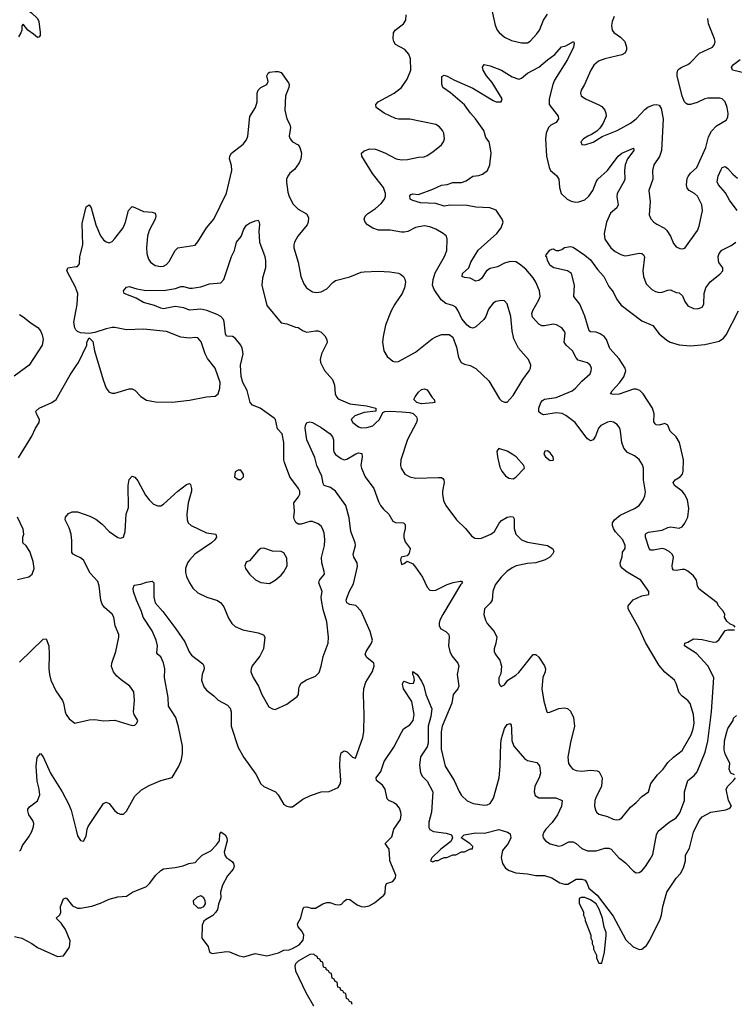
# Model space of a CAD drawing. Header units: inches. Extents: x 1834610 to 2027685, y 642842 to 774116.
# Tile 599 of 632: x 1999605 to 2004595, y 728987 to 735863. Entities that reach past the tile are written whole.
import ezdxf

# ---------------------------------------------------------------- set-up
doc = ezdxf.new("R2010")
doc.units = ezdxf.units.IN
doc.header["$MEASUREMENT"] = 0
for name, color, linetype in [('B9792', 7, 'Continuous'), ('B9793', 7, 'Continuous'), ('C0702', 7, 'Continuous'), ('C0703', 7, 'Continuous')]:
    doc.layers.add(name, color=color, linetype=linetype)

msp = doc.modelspace()

# ---------------------------------------------------------------- linework, layer by layer
at = {"layer": 'B9792', "color": 5, "elevation": 220}
msp.add_lwpolyline([(1999570, 729461.1), (1999620.7, 729450), (1999690, 729412.7), (1999730, 729384), (1999870, 729321), (1999910, 729326), (1999954, 729386), (1999957, 729430), (1999925.1, 729510), (1999894.5, 729554.5), (1999859, 729590), (1999884, 729610), (1999892.9, 729627.1), (1999889.6, 729670), (1999910, 729724.7), (1999930, 729731.3), (1999974.4, 729674.4), (2000000, 729662.6)], dxfattribs=at)
at = {"layer": 'B9793', "color": 5}
for points, elevation in [([(1999553.9, 735973.9), (1999650, 735936.5), (1999688.6, 735910), (1999730.2, 735870.2), (1999739.5, 735850), (1999747.7, 735772.3), (1999747.1, 735752.9), (1999738.5, 735741.5), (1999730, 735737.2), (1999702.6, 735762.6), (1999662.7, 735790), (1999630, 735832.3), (1999619.8, 735820.2), (1999619.1, 735790), (1999612.7, 735770), (1999596.3, 735743.7)], 280), ([(2000000, 733980.2), (1999996.5, 733990), (1999934.7, 734110), (1999941.2, 734130), (2000000, 734138.9)], 280), ([(1999603.6, 733803.6), (1999629, 733789), (1999684.2, 733744.2), (1999732.8, 733712.8), (1999750.6, 733690), (1999762, 733662), (1999768.5, 733628.5), (1999762.4, 733590), (1999670.3, 733449.7), (1999567.5, 733372.5)], 280), ([(2000000, 733695.2), (1999997.6, 733697.6), (1999989.5, 733710), (1999983.6, 733750), (2000000, 733836.9)], 280), ([(1999595.8, 732804.2), (1999690, 732954.8), (1999715.6, 733010), (1999740.7, 733050), (1999743.7, 733070), (1999722.7, 733110), (1999717.2, 733130), (1999741.2, 733150), (1999830.7, 733189.3), (1999860.7, 733210), (1999958.2, 733381.8), (2000000, 733446.6)], 280), ([(2000000, 732120.1), (1999978.4, 732130), (1999970, 732142.7), (1999970, 732226), (1999963.5, 732270), (1999950, 732314), (1999923.1, 732370), (1999924, 732390), (1999946.3, 732413.7), (1999972.7, 732427.3), (2000000, 732426.1)], 260), ([(1999590, 731954.8), (1999670, 731971.3), (1999693.2, 731990), (1999705.2, 732030), (1999698.9, 732078.9), (1999676, 732150), (1999650, 732188.7), (1999626, 732210), (1999626, 732250), (1999635.3, 732270), (1999630, 732306), (1999589.4, 732390)], 280), ([(1999603.6, 731376.4), (1999770, 731536.4), (1999790, 731539.1), (1999808.9, 731490), (1999812.1, 731430), (1999808.4, 731330), (1999812.4, 731290), (1999823.2, 731250), (1999857.4, 731177.4), (1999904.2, 731110), (1999912, 731090), (1999923.1, 731030), (1999930.5, 731010), (1999950, 730980.7), (1999990, 730951), (2000000, 730953.4)], 260), ([(1999603.6, 730056.4), (1999612.8, 730067.2), (1999624.2, 730095.8), (1999670, 730157.3), (1999690, 730194.8), (1999702, 730230), (1999703, 730250), (1999696.3, 730270), (1999668.4, 730310), (1999661.2, 730338.9), (1999662.4, 730350), (1999674.5, 730365.5), (1999730.6, 730409.4), (1999745.3, 730450), (1999741.4, 730490), (1999726.3, 730546.3), (1999719.8, 730650), (1999728.3, 730711.7), (1999750, 730738), (1999770, 730714.8), (1999821.3, 730601.3), (1999902, 730470), (1999947, 730387), (1999963.7, 730343.7), (2000000, 730203.4)], 240)]:
    msp.add_lwpolyline(points, dxfattribs=dict(at, elevation=elevation))
at = {"layer": 'C0702', "color": 5}
for points, elevation in [([(2000000, 729662.6), (2000010, 729658), (2000030, 729658), (2000110, 729672.7), (2000170, 729693), (2000230, 729720.5), (2000290, 729739.1), (2000350, 729743), (2000394, 729770), (2000490, 729810.6), (2000512.7, 729830), (2000556, 729890), (2000590, 729922), (2000610, 729933.4), (2000690, 729942), (2000746, 729954), (2000786, 729970), (2000830, 729978), (2000850.9, 730000)], 220), ([(2001065.2, 730000), (2001090, 729982.8), (2001099.1, 729970), (2001102, 729950), (2001096.3, 729930), (2001056.1, 729883.9), (2001021.3, 729818.7), (2001007.7, 729770), (2001010.6, 729730), (2000992.5, 729687.5), (2000985.5, 729650), (2000974.9, 729630), (2000952.7, 729607.3), (2000901.7, 729578.3), (2000892.1, 729567.9), (2000879.9, 729540.1), (2000876, 729450), (2000921, 729390), (2000931.2, 729351.1), (2000950, 729342.8), (2001050, 729356.3), (2001070, 729353.4), (2001130, 729328), (2001170, 729319.1), (2001250, 729342), (2001330, 729324.9), (2001412.5, 729347.5), (2001450, 729364.7), (2001487.1, 729367.1), (2001510, 729376.3), (2001556.4, 729403.6), (2001585.4, 729434.6), (2001589.4, 729470), (2001576.6, 729496.6), (2001548.7, 729528.7), (2001544.2, 729550), (2001568.6, 729591.4), (2001581.6, 729650), (2001590, 729666.8), (2001610, 729668), (2001639.5, 729659.5), (2001670, 729658.4), (2001722.7, 729690), (2001750, 729698.7), (2001770, 729698.7), (2001810, 729684.4), (2001837.6, 729682.4), (2001853.1, 729686.9), (2001870, 729706.8), (2001890, 729720.7), (2001910, 729719.1), (2001962, 729682), (2001990, 729670.2), (2002010, 729667.2), (2002044.8, 729675.2), (2002082.9, 729697.1), (2002147.3, 729750), (2002157.6, 729762.4), (2002159.7, 729810), (2002167.3, 729830), (2002210, 729845.5), (2002229.6, 729870), (2002231.8, 729890), (2002189.7, 729990), (2002189.2, 730000)], 220), ([(2002478, 730000), (2002474, 729990), (2002490, 729982), (2002508, 729992), (2002527.3, 729992.7), (2002543.5, 730000)], 220), ([(2002969.6, 730000), (2002975.5, 729970), (2002997.6, 729937.6), (2003021.7, 729921.7), (2003070, 729906), (2003150, 729899.6), (2003210, 729886.4), (2003270, 729886.7), (2003320.7, 729870), (2003376, 729836), (2003410, 729825.5), (2003433.6, 729826.4), (2003490, 729861.1), (2003530, 729861.1), (2003553.8, 729853.8), (2003568.2, 729830), (2003579.2, 729799.2), (2003637.1, 729750), (2003750, 729602), (2003838.4, 729438.4), (2003888.2, 729388.2), (2003930, 729370.3), (2003950, 729371.8), (2003981, 729399), (2004004.4, 729435.6), (2004077.8, 729582.2), (2004086.9, 729610), (2004095.8, 729670), (2004124.7, 729770), (2004190, 729868.2), (2004219.2, 729900.8), (2004240.6, 729939.4), (2004253, 729990), (2004253.5, 730000)], 220), ([(2003802.4, 730000), (2003836.2, 729976.2), (2003890, 729917.1), (2003910, 729905.5), (2003930, 729908), (2003950, 729918.4), (2003975.4, 729950), (2004006.5, 730000)], 240), ([(2001927.3, 728987.3), (2001922, 729002), (2001907.3, 729007.3), (2001902, 729022), (2001887.3, 729027.3), (2001882, 729062), (2001867.3, 729067.3), (2001862, 729082), (2001847.3, 729087.3), (2001842, 729102), (2001827.3, 729107.3), (2001822, 729142), (2001807.3, 729147.3), (2001802, 729162), (2001786, 729170), (2001782, 729202), (2001767.3, 729207.3), (2001762, 729222), (2001747.3, 729227.3), (2001742, 729242), (2001727.3, 729247.3), (2001722, 729282), (2001707.3, 729287.3), (2001702, 729302), (2001687.3, 729307.3), (2001682, 729322), (2001667.3, 729327.3), (2001658, 729338), (2001630, 729335.3), (2001550, 729288.7), (2001531.3, 729270), (2001525.2, 729254.8), (2001530, 729222), (2001602.8, 729070), (2001656, 728976)], 220)]:
    msp.add_lwpolyline(points, dxfattribs=dict(at, elevation=elevation))
at = {"layer": 'C0702', "color": 5, "elevation": 220}
for points in [[(2000870, 729744), (2000844.5, 729735.5), (2000816, 729710), (2000818.8, 729690), (2000838.8, 729670), (2000850, 729662), (2000870, 729660.5), (2000890, 729670.8), (2000902, 729690), (2000900.9, 729710), (2000891.7, 729731.7)], [(2003526, 729734), (2003512.7, 729727.3), (2003512.7, 729692.7), (2003542, 729630), (2003542, 729610), (2003551.6, 729591.6), (2003552.7, 729572.7), (2003592, 729470), (2003592, 729450), (2003602, 729430), (2003602, 729410), (2003611.6, 729391.6), (2003612.7, 729372.7), (2003631.6, 729331.6), (2003632.7, 729312.7), (2003643.6, 729283.6), (2003650, 729274), (2003670, 729274), (2003688.4, 729351.6), (2003701.2, 729470), (2003701.2, 729490), (2003687, 729527), (2003675.1, 729590), (2003651.6, 729651.6), (2003629.2, 729690), (2003590, 729718), (2003550, 729733.2)]]:
    msp.add_lwpolyline(points, close=True, dxfattribs=at)
at = {"layer": 'C0703', "color": 5}
for points, elevation in [([(2002901.3, 735930), (2002925.5, 735825.5), (2002939.5, 735790), (2002952.1, 735772.1), (2002990, 735740.9), (2003038, 735718), (2003110, 735700.2), (2003150, 735701.7), (2003170, 735712), (2003217.1, 735762.9), (2003233.6, 735790), (2003261.6, 735858.4), (2003290, 735902.3)], 280), ([(2000000, 734138.9), (2000010, 734140.4), (2000021.7, 734158.3), (2000025.4, 734210), (2000047, 734290), (2000040.5, 734439.5), (2000070, 734556), (2000090, 734570.8), (2000104, 734550), (2000136.5, 734430), (2000170, 734353), (2000190, 734326.4), (2000210, 734310.5), (2000230, 734304.9), (2000250, 734313.4), (2000270, 734334.9), (2000326.6, 734410), (2000343.5, 734450), (2000365.4, 734530), (2000385.6, 734554.4), (2000390, 734557.1), (2000410, 734552.4), (2000470, 734523.1), (2000530, 734518.4), (2000550, 734510.6), (2000554.9, 734490), (2000551.5, 734470), (2000509.5, 734390.5), (2000496.9, 734350), (2000491.3, 734271.3), (2000493.6, 734230), (2000504.9, 734190), (2000518.7, 734170), (2000550, 734146.5), (2000590, 734138.5), (2000610, 734142.3), (2000630, 734154), (2000650, 734174.9), (2000691.4, 734250), (2000710, 734270.3), (2000830, 734288.4), (2000850, 734310.4), (2000909.7, 734410), (2000959.7, 734470), (2001048.1, 734651.9), (2001086.4, 734810), (2001083.6, 734843.6), (2001069.7, 734890), (2001072, 734910), (2001085.1, 734930), (2001165.7, 734994.3), (2001190, 735022.8), (2001198, 735050), (2001212.5, 735187.5), (2001251.2, 735250), (2001262.6, 735290), (2001264, 735350), (2001269.7, 735370), (2001290, 735388.2), (2001331.4, 735410), (2001339.1, 735430), (2001329.7, 735470), (2001340.7, 735490), (2001350, 735496.5), (2001390, 735502), (2001410, 735501.3), (2001430, 735493), (2001481.1, 735421.1), (2001485.7, 735410), (2001484.2, 735390), (2001460.9, 735330), (2001455.9, 735230), (2001470, 735170.6), (2001492.2, 735130), (2001496.4, 735110), (2001487.4, 735050), (2001494, 735030), (2001510, 735010.4), (2001550, 734988.5), (2001562, 734970), (2001573.4, 734930), (2001568.4, 734890), (2001556.2, 734863.8), (2001523.7, 734816.3), (2001492.4, 734790), (2001476.4, 734770), (2001469.1, 734750), (2001467.9, 734727.9), (2001477.2, 734657.2), (2001487.6, 734627.6), (2001515.3, 734575.2), (2001550, 734539.3), (2001607.4, 734507.4), (2001621.7, 734481.7), (2001620.3, 734450), (2001612.8, 734430), (2001547.6, 734350), (2001524.2, 734310), (2001518.7, 734290), (2001520.3, 734270), (2001548.9, 734170), (2001567.8, 734070), (2001590, 734018.8), (2001608.2, 733990), (2001650, 733962.4), (2001678.4, 733958.4), (2001710, 733962.6), (2001750, 733984.2), (2001791.6, 734028.4), (2001810, 734041.7), (2001910, 734066.3), (2001990, 734099), (2002010, 734102.7), (2002110, 734105.7), (2002190, 734101.7), (2002250, 734092), (2002265.1, 734085.1), (2002284, 734070), (2002293.4, 734050), (2002298, 734030), (2002292.7, 733990), (2002275.8, 733950), (2002224.3, 733875.7), (2002199.5, 733830), (2002160.4, 733730), (2002143, 733650), (2002139.1, 733610), (2002147.3, 733550), (2002170.8, 733510), (2002210, 733477.3), (2002230, 733473), (2002250, 733475.5), (2002370, 733540.3), (2002485.8, 733634.2), (2002510.7, 733649.3), (2002550, 733664), (2002603.4, 733663.4), (2002630, 733644.7), (2002656, 733576), (2002670, 733504.7), (2002688.7, 733468.7), (2002710, 733456.3), (2002750, 733447.7), (2002790, 733427.3), (2002881.2, 733341.2), (2002955.2, 733215.2), (2002970, 733201), (2002990, 733191), (2003010, 733191), (2003050, 733238.8), (2003117.4, 733350), (2003161.6, 733410), (2003171.8, 733430), (2003174.5, 733450), (2003158.7, 733490), (2003087.1, 733570), (2003055.3, 733635.3), (2003044.1, 733690), (2003034, 733790), (2003010, 733879.3), (2002990, 733898.4), (2002970, 733901.6), (2002930, 733894), (2002910, 733882.9), (2002877.6, 733842.4), (2002858.8, 733790), (2002846.7, 733770), (2002790, 733717.6), (2002770, 733709.6), (2002750, 733714), (2002730, 733729.4), (2002692.9, 733772.9), (2002667.8, 733830), (2002650, 733855.1), (2002630, 733866.3), (2002581.4, 733881.4), (2002547, 733907), (2002498.8, 733978.8), (2002488.4, 734010), (2002491.6, 734048.4), (2002505.9, 734094.1), (2002571.1, 734210), (2002586.6, 734250), (2002589.6, 734329.6), (2002584.5, 734350), (2002562, 734370), (2002510, 734399.2), (2002470, 734415.6), (2002430, 734423.9), (2002370, 734412.4), (2002315.2, 734384.8), (2002290, 734378.5), (2002270, 734378), (2002192.4, 734392.4), (2002110, 734392.7), (2002070, 734406.5), (2002034.5, 734430), (2002016.4, 734450), (2002009.8, 734470), (2002016.8, 734490), (2002033.1, 734506.9), (2002090, 734544.4), (2002130, 734579.6), (2002153.1, 734610), (2002160.3, 734630), (2002160.3, 734650), (2002146, 734690), (2002068.9, 734789), (2001994, 734910), (2001992.7, 734930), (2002010, 734947.3), (2002050, 734960.9), (2002090, 734957.7), (2002153.7, 734933.7), (2002234.8, 734890), (2002270, 734883.9), (2002313.8, 734886.2), (2002390, 734902.6), (2002430, 734905.3), (2002450, 734913.4), (2002490, 734940.3), (2002549.5, 734990), (2002565.1, 735010), (2002571.6, 735030), (2002567.8, 735070), (2002557.6, 735090), (2002535.5, 735115.5), (2002510.8, 735130.8), (2002330, 735168.9), (2002250.9, 735169.1), (2002230, 735172.9), (2002149.3, 735209.3), (2002094.3, 735250), (2002091.2, 735270), (2002107.8, 735290), (2002220.5, 735350), (2002270.6, 735389.4), (2002311.6, 735448.4), (2002335.3, 735510), (2002333.8, 735590), (2002321.3, 735621.3), (2002294.9, 735654.9), (2002228.3, 735688.3), (2002216.4, 735710), (2002213.8, 735730), (2002215.6, 735770), (2002226, 735790), (2002285.3, 735834.7), (2002301.1, 735858.9), (2002303.5, 735896.5)], 280), ([(2003755.5, 735884.5), (2003742.2, 735850), (2003738, 735822), (2003741.6, 735790), (2003752.9, 735772.8), (2003800.2, 735740.2), (2003830.2, 735710), (2003841.3, 735670), (2003841.2, 735650), (2003831.3, 735630), (2003810, 735616.5), (2003690.2, 735589.8), (2003647.5, 735572.5), (2003614, 735546), (2003593.1, 735510), (2003549, 735411), (2003524.4, 735370), (2003520.4, 735350), (2003526, 735330), (2003554.8, 735310), (2003650, 735268.9), (2003670, 735255.6), (2003690.3, 735230), (2003698.5, 735210), (2003699, 735190), (2003679.1, 735140.9), (2003655.3, 735104.7), (2003635.6, 735084.4), (2003598.8, 735061.1), (2003571, 735050), (2003541, 735030), (2003522.8, 735010), (2003530, 734992), (2003550, 734988.2), (2003610, 735008.2), (2003672.4, 735047.6), (2003778, 735090), (2003870, 735139.1), (2003909.9, 735170.1), (2003970, 735236.5), (2003990, 735252.7), (2004030, 735269), (2004050, 735271.5), (2004070, 735266), (2004083.4, 735243.4), (2004098.2, 735170), (2004086.4, 734950), (2004071.6, 734908.4), (2004033.1, 734850), (2004022.8, 734810), (2004026.3, 734750), (2003998.8, 734670), (2004006.2, 734590), (2004000.5, 734500.5), (2004011.4, 734471.4), (2004034, 734450), (2004053.8, 734433.8), (2004106.7, 734406.7), (2004123.6, 734390), (2004149.2, 734350), (2004170, 734300.5), (2004190, 734275.5), (2004215.1, 734264.9), (2004230, 734263), (2004250, 734268), (2004338.3, 734390), (2004350, 734421), (2004372, 734530), (2004367.4, 734570), (2004336.8, 734630), (2004315.8, 734650), (2004279.1, 734670), (2004266.2, 734686.2), (2004261, 734710), (2004266.5, 734753.5), (2004271.5, 734768.5), (2004288.1, 734790), (2004334, 734830), (2004395.6, 734970), (2004414.6, 735045.4), (2004435.1, 735084.9), (2004470, 735122), (2004538.4, 735161.6), (2004550, 735182), (2004551.6, 735208.4), (2004544.7, 735250), (2004530, 735289.3), (2004510, 735309.6), (2004493.6, 735313.6), (2004410, 735314.3), (2004390, 735311.1), (2004335, 735285), (2004290, 735269.8), (2004270, 735271.2), (2004258, 735278), (2004246.6, 735290), (2004229.8, 735329.8), (2004196, 735470), (2004195.8, 735490), (2004201.6, 735510), (2004210, 735518.4), (2004228.1, 735531.9), (2004270, 735549.1), (2004290, 735564), (2004351, 735629), (2004442.4, 735670), (2004456.9, 735690), (2004460.4, 735710), (2004456.4, 735730), (2004413.8, 735833.8), (2004410.8, 735870)], 280), ([(2000000, 732426.1), (2000010, 732425.6), (2000095.4, 732395.4), (2000135.7, 732375.7), (2000180.5, 732340.5), (2000230, 732288.8), (2000290, 732246), (2000310, 732242), (2000329.5, 732250.5), (2000341.2, 732290), (2000349.7, 732410), (2000364.2, 732455.8), (2000362.2, 732610), (2000370, 732651), (2000390, 732674.8), (2000410, 732667.7), (2000430, 732642), (2000483.2, 732543.2), (2000509.1, 732509.1), (2000540.6, 732480.6), (2000570, 732468.2), (2000590, 732468.5), (2000610, 732480.4), (2000710, 732570.3), (2000770, 732617.1), (2000790, 732624), (2000797.3, 732617.3), (2000804.9, 732590), (2000804.6, 732570), (2000781.3, 732490), (2000772.3, 732410), (2000774, 732370), (2000780.9, 732350), (2000801.6, 732330), (2000910, 732280.3), (2000974.8, 732270), (2000979.5, 732250), (2000968.2, 732230), (2000943.8, 732210), (2000828.4, 732130), (2000790.2, 732089.8), (2000777.4, 732070), (2000764, 732030), (2000763.7, 732003.7), (2000770, 731974.8), (2000790.3, 731930.3), (2000813.3, 731893.3), (2000850, 731861.6), (2000911, 731830), (2000986.6, 731806.6), (2001010.4, 731790), (2001030, 731764), (2001063.4, 731683.4), (2001087.5, 731647.5), (2001110, 731625.7), (2001162.4, 731602.4), (2001270, 731582.3), (2001308.5, 731568.5), (2001317.1, 731550), (2001307, 731470), (2001280.9, 731419.1), (2001228, 731350), (2001220.5, 731330), (2001219.3, 731310), (2001235.5, 731270), (2001272.7, 731210), (2001294.9, 731150), (2001345.1, 731065.1), (2001370, 731050.7), (2001390, 731046.8), (2001470, 731082.8), (2001543.2, 731136.8), (2001551.8, 731150), (2001553.3, 731190), (2001558.7, 731210), (2001571, 731229), (2001607.5, 731252.5), (2001670, 731278.4), (2001695.3, 731304.7), (2001710.9, 731349.1), (2001724.2, 731415.8), (2001758, 731510), (2001761.2, 731550), (2001750, 731658), (2001723.6, 731743.6), (2001712.4, 731810), (2001710.8, 731830), (2001717.6, 731870), (2001693, 731930), (2001698.2, 731950), (2001733.5, 731990), (2001732, 732010), (2001714.4, 732070), (2001711.5, 732108.5), (2001732.9, 732190), (2001736.1, 732230), (2001730, 732279), (2001719.7, 732310), (2001710, 732325.6), (2001690, 732343), (2001650, 732359.7), (2001630, 732359.1), (2001570, 732339), (2001550, 732339.8), (2001532.8, 732352.8), (2001523, 732370), (2001519.1, 732390), (2001524.6, 732430), (2001519.2, 732490), (2001551.2, 732530), (2001560.5, 732550), (2001560.5, 732570), (2001552.8, 732590), (2001491.2, 732671.2), (2001454.7, 732770), (2001449.7, 732790), (2001448.6, 732911.4), (2001437.6, 732970), (2001406.2, 733006.2), (2001390.6, 733070), (2001381.3, 733081.3), (2001283.7, 733150), (2001231.7, 733171.7), (2001214.8, 733190), (2001192.6, 733272.6), (2001163.2, 733330), (2001150.8, 733370.8), (2001146.1, 733450), (2001165.2, 733530), (2001158, 733570), (2001149, 733590), (2001110, 733639.8), (2001090, 733650.8), (2001050, 733651.8), (2001042.9, 733670), (2001032.9, 733752.9), (2001027.1, 733770), (2001009.4, 733789.4), (2000984.2, 733804.2), (2000912.7, 733832.7), (2000870, 733842.2), (2000790, 733834.5), (2000751.1, 733851.1), (2000690, 733858.9), (2000610, 733844.1), (2000590, 733848.2), (2000547.5, 733867.5), (2000470, 733888.1), (2000418.3, 733918.3), (2000335.3, 733950), (2000329.3, 733969.3), (2000350, 733994), (2000370, 733999.3), (2000422.2, 733982.2), (2000473.3, 733973.3), (2000610, 733971.6), (2000693.3, 733986.7), (2000730, 733999), (2000750, 734000.8), (2000790, 733987.7), (2000810, 733987.7), (2000870, 733997.7), (2000930, 734017.4), (2001010, 734024.2), (2001031.6, 734048.4), (2001083.1, 734210), (2001105.6, 734250), (2001119.6, 734310), (2001151.3, 734348.7), (2001170, 734400.7), (2001190, 734427.7), (2001210, 734442), (2001250, 734458.8), (2001270, 734462), (2001278, 734450), (2001280.7, 734430), (2001274.4, 734385.6), (2001279.8, 734310), (2001315.9, 734210), (2001322.2, 734177.8), (2001320.6, 734130), (2001301.2, 734058.8), (2001296, 734010), (2001330, 733867.3), (2001430, 733746), (2001470, 733738), (2001530, 733715.8), (2001550, 733714.4), (2001584.9, 733690), (2001610, 733681.2), (2001670, 733691.1), (2001690, 733689.3), (2001710, 733680.2), (2001735.8, 733655.8), (2001750.1, 733630), (2001752.1, 733607.9), (2001711.4, 733530), (2001702.8, 733490), (2001704.9, 733470), (2001733.6, 733413.6), (2001790.4, 733350), (2001803.7, 733310), (2001808.7, 733250), (2001816.4, 733230), (2001830, 733216.4), (2001910, 733180.9), (2002026.6, 733166.6), (2002091.3, 733150), (2002092, 733130), (2002010, 733119.2), (2001944.1, 733095.9), (2001920.4, 733070), (2001930.4, 733050), (2001970, 733018.9), (2001990, 733012.9), (2002030, 733014.7), (2002070, 733027.9), (2002090, 733044.6), (2002116.9, 733070), (2002140.7, 733119.3), (2002153.8, 733126.2), (2002190.9, 733129.1), (2002274.4, 733125.6), (2002330, 733119.8), (2002352.1, 733112.2), (2002376.5, 733090), (2002381.5, 733070), (2002376.5, 733050), (2002312, 732932), (2002266.7, 732790), (2002264.4, 732750), (2002268.2, 732730), (2002294, 732690), (2002330.3, 732670.2), (2002370, 732662.3), (2002530, 732666.3), (2002550, 732664.9), (2002558.9, 732658.9), (2002566.4, 732650), (2002568.8, 732630), (2002556.5, 732570), (2002558, 732550), (2002565.4, 732505.4), (2002579.5, 732470), (2002655.5, 732370), (2002718, 732310), (2002758.8, 732258.9), (2002783.4, 732243.4), (2002810, 732238.9), (2002830, 732242.7), (2002894.5, 732270), (2002919.7, 732290), (2002952.8, 732347.2), (2002970, 732365.2), (2003010, 732388.9), (2003034.1, 732394.1), (2003050.2, 732390.2), (2003057.1, 732377.1), (2003058.5, 732310), (2003070.2, 732270.2), (2003108.4, 732230), (2003150, 732213.4), (2003290, 732191.3), (2003328.6, 732168.6), (2003334.9, 732150), (2003325.7, 732130), (2003307.2, 732110), (2003274.4, 732090), (2003210.1, 732069.9), (2003150, 732065), (2003071.4, 732048.6), (2003044.1, 732035.9), (2003007.6, 732010), (2002966.9, 731970), (2002924.4, 731915.6), (2002909.1, 731870), (2002904.4, 731810), (2002890, 731789.3), (2002850.6, 731750), (2002846.7, 731710), (2002858, 731670), (2002870, 731646.4), (2002918.8, 731590), (2002935.6, 731550), (2002930.3, 731510), (2002917.1, 731470), (2002918.4, 731450), (2002926.7, 731430), (2002957.6, 731390), (2002970.4, 731349.6), (2002964.9, 731295.1), (2002950, 731266), (2002950, 731234), (2002956.9, 731216.9), (2002966.8, 731206.8), (2002990, 731218), (2003013.2, 731250), (2003070, 731286), (2003090, 731305.5), (2003190, 731430.3), (2003210, 731428.9), (2003230, 731410.3), (2003270, 731350.4), (2003275.8, 731330), (2003273.2, 731310), (2003257.1, 731270), (2003250.2, 731190.2), (2003264.2, 731104.2), (2003286, 731030), (2003290, 731024.7), (2003306.4, 731026.4), (2003370, 731052.2), (2003410, 731057.6), (2003430, 731052.4), (2003450, 731035.5), (2003472, 730990), (2003478, 730930), (2003450, 730815.3), (2003432.5, 730712.5), (2003436.4, 730670), (2003450, 730647.3), (2003467.3, 730630), (2003490, 730620.5), (2003530, 730616.4), (2003590, 730622.4), (2003636.7, 730616.7), (2003650.8, 730610), (2003672.7, 730570), (2003668.6, 730510), (2003627.2, 730430), (2003621.3, 730410), (2003618.4, 730370), (2003624.6, 730344.6), (2003633, 730330), (2003650, 730314.9), (2003710, 730298), (2003750, 730280.3), (2003770, 730275.8), (2003790, 730278.4), (2003809.3, 730290), (2003870, 730363.8), (2003910, 730396.4), (2003950, 730439.5), (2003995.1, 730470), (2004012.8, 730530), (2004058.6, 730590), (2004098.8, 730630), (2004130, 730675.6), (2004170, 730713.1), (2004230, 730759.5), (2004292.9, 730870), (2004307, 730910), (2004314.3, 730950), (2004310.5, 731010), (2004287.5, 731087.5), (2004270, 731109.8), (2004230, 731139.7), (2004210, 731162), (2004188.7, 731228.7), (2004176.9, 731250), (2004110, 731306.9), (2004070, 731354.3), (2003974.5, 731514.5), (2003930.5, 731610.5), (2003852.6, 731750), (2003852.8, 731770), (2003888.6, 731811.4), (2003950, 731840.5), (2003998, 731850), (2003997.2, 731870), (2003942, 731950), (2003845.9, 732005.9), (2003814.5, 732030), (2003800.3, 732050), (2003799, 732070), (2003811.1, 732111.1), (2003814.9, 732145.1), (2003832.7, 732170), (2003833.3, 732190), (2003816.4, 732230), (2003766.3, 732286.4), (2003751.5, 732310), (2003744.1, 732330), (2003744.2, 732350), (2003757.2, 732370), (2003798.2, 732401.8), (2003898, 732450), (2003929.5, 732470), (2003957.6, 732510), (2003970, 732538), (2003974, 732566), (2003960.4, 732650), (2003960.5, 732730), (2003953.7, 732753.7), (2003931, 732791), (2003897.5, 732817.5), (2003850, 732841.3), (2003823.5, 732870), (2003809.7, 732910), (2003801.3, 732990), (2003795.1, 733010), (2003776, 733036), (2003752.4, 733052.4), (2003730, 733056.9), (2003710, 733053), (2003663, 733030), (2003645.7, 733010), (2003626.4, 732953.6), (2003610, 732929.4), (2003590, 732920.9), (2003570, 732935.1), (2003550, 732958.3), (2003483.1, 733050), (2003419.6, 733099.6), (2003392, 733112), (2003350, 733116.6), (2003264.4, 733104.4), (2003245.2, 733110), (2003230, 733125.2), (2003230, 733150.7), (2003244.2, 733190), (2003255.8, 733204.2), (2003270, 733211.9), (2003350, 733225.1), (2003462, 733270), (2003486.2, 733290), (2003530, 733339.5), (2003587.3, 733390), (2003596.3, 733410), (2003596.9, 733430), (2003589.5, 733450), (2003570, 733467.3), (2003505, 733485), (2003490, 733502), (2003466.2, 733550), (2003419.7, 733590), (2003407.7, 733610), (2003413.4, 733673.4), (2003407.8, 733690), (2003389.6, 733710), (2003353, 733733), (2003330, 733737.2), (2003270, 733724.2), (2003250, 733724.4), (2003230, 733736.9), (2003185.6, 733785.6), (2003180.8, 733810), (2003187.1, 733832.9), (2003230, 733906), (2003238.5, 733930), (2003233.8, 733970), (2003209.1, 734029.1), (2003190, 734060.5), (2003140, 734120), (2003096.1, 734156.1), (2003070, 734172), (2003030, 734173.5), (2002990, 734163.1), (2002942.5, 734137.5), (2002890, 734126.2), (2002864.7, 734110), (2002830, 734056.1), (2002810, 734041.8), (2002790, 734038), (2002750, 734058.3), (2002710, 734062.9), (2002695.1, 734070), (2002696, 734090), (2002740.3, 734130), (2002755, 734170), (2002805.7, 734254.3), (2002937.7, 734370), (2002967.2, 734410), (2002979.8, 734450), (2002974.2, 734470), (2002931.9, 734531.9), (2002887.8, 734547.8), (2002790, 734554.3), (2002730, 734566.3), (2002610, 734566.4), (2002570, 734561.5), (2002510, 734578.3), (2002404.9, 734584.9), (2002350, 734600.5), (2002332.7, 734610), (2002330, 734632), (2002337.2, 734642.8), (2002350, 734647.3), (2002390, 734642), (2002490, 734679.2), (2002550, 734707.7), (2002590, 734711.4), (2002630, 734724.9), (2002690, 734726.9), (2002721.7, 734738.3), (2002770, 734770.9), (2002810, 734775.6), (2002835.5, 734784.5), (2002871.3, 734810), (2002888.4, 734850), (2002898, 734930), (2002890, 734975.3), (2002883, 735010), (2002860.7, 735040.7), (2002845.4, 735090), (2002788.8, 735170), (2002751.8, 735210), (2002710, 735267.3), (2002612.4, 735352.4), (2002559.3, 735390), (2002552, 735412), (2002553.2, 735466.8), (2002570, 735476.3), (2002590, 735468.2), (2002640.1, 735440.1), (2002770, 735384.7), (2002910, 735298.3), (2002932, 735290), (2002968, 735290), (2002973.6, 735310), (2002905, 735425), (2002864.4, 735470), (2002841.6, 735510), (2002836, 735530), (2002848.7, 735550), (2002890, 735541.6), (2002970, 735510.3), (2003044.5, 735464.5), (2003090, 735448.1), (2003110, 735454.9), (2003151.1, 735490), (2003230, 735530.2), (2003290, 735582.6), (2003340.7, 735619.3), (2003387.9, 735672), (2003419.1, 735680.9), (2003471.3, 735710), (2003476.3, 735696.3), (2003471.7, 735670), (2003430, 735584.2), (2003340.4, 735439.6), (2003326.7, 735410), (2003302.9, 735310), (2003302.3, 735270), (2003366, 735190), (2003367.4, 735170), (2003350, 735144.4), (2003313.8, 735126.2), (2003296.5, 735110), (2003281.3, 735070), (2003275.9, 735030), (2003282.6, 734910), (2003302.8, 734830), (2003312.4, 734810), (2003354.4, 734774.4), (2003370.2, 734750.2), (2003373.7, 734690), (2003386.4, 734650), (2003428, 734610), (2003455.6, 734595.6), (2003489.1, 734589.1), (2003510, 734590.2), (2003550, 734605.6), (2003578.5, 734630), (2003607.6, 734670), (2003629.9, 734730), (2003642, 734750), (2003710, 734810.2), (2003784.7, 734910), (2003810, 734930.8), (2003890, 734966), (2003894.3, 734950), (2003849.5, 734890.5), (2003831.9, 734850), (2003828.2, 734810), (2003830.2, 734750.2), (2003825.1, 734734.9), (2003776.9, 734650), (2003774.5, 734625.5), (2003783.9, 734570), (2003775.6, 734550), (2003729.4, 734510.6), (2003702.9, 734450), (2003685.3, 734370), (2003691.9, 734330), (2003732.4, 734270), (2003763.4, 734243.4), (2003802, 734222), (2003830, 734214.7), (2003850, 734215.2), (2003931.4, 734231.4), (2003950.2, 734230.2), (2003961.7, 734221.7), (2003967.3, 734207.3), (2003956.5, 734110), (2003960.8, 734070), (2003978.7, 734018.7), (2004018.4, 733978.4), (2004044.3, 733964.3), (2004070, 733958.3), (2004090, 733959), (2004130, 733974.9), (2004150, 733975.8), (2004190, 733958.3), (2004210, 733956.5), (2004233.8, 733933.8), (2004250, 733894.9), (2004270, 733865.3), (2004310, 733847), (2004335.3, 733844.7), (2004359, 733850), (2004370, 733856.3), (2004383, 733877), (2004383.9, 733950), (2004395.6, 733990), (2004427.3, 734032.7), (2004494.8, 734085.2), (2004514, 734110), (2004514, 734130), (2004487.9, 734168), (2004483.5, 734183.5), (2004483.1, 734210), (2004489.2, 734230.8), (2004507, 734253), (2004574, 734286), (2004605.4, 734310)], 260), ([(2004670, 735488.6), (2004581.2, 735510), (2004576.2, 735530), (2004590, 735550.3), (2004636.3, 735583.7)], 260), ([(2004613.7, 734530), (2004561.9, 734601.9), (2004533.1, 734653.1), (2004483.5, 734710), (2004474.8, 734730), (2004481.6, 734770), (2004502.5, 734817.5), (2004510, 734830.3), (2004530, 734836.5), (2004550, 734824.4), (2004584.5, 734784.5), (2004617, 734757)], 260), ([(2004600.8, 731620.8), (2004593.3, 731630), (2004564.1, 731644.1), (2004542.7, 731662.7), (2004526.3, 731690), (2004527.8, 731710), (2004518.9, 731730), (2004484.2, 731770), (2004475.1, 731790), (2004347.5, 731887.5), (2004337.7, 731910), (2004332, 731950), (2004310, 731980.5), (2004270, 732013), (2004250, 732023.2), (2004230, 732024.5), (2004190, 732016), (2004170, 732019.1), (2004163.2, 732030), (2004161.2, 732050), (2004169.1, 732110), (2004160.2, 732130), (2004140.7, 732150), (2004110, 732166.6), (2004090, 732170.5), (2004030, 732158), (2004010, 732158.9), (2003999.7, 732170), (2003975.9, 732250), (2003975.4, 732270), (2003982.7, 732277.3), (2003996, 732284), (2004090, 732297.4), (2004130, 732317.5), (2004150, 732321.5), (2004210, 732312.9), (2004230, 732322.6), (2004250, 732347), (2004271.4, 732390), (2004277.3, 732450), (2004268.8, 732510), (2004247, 732550), (2004229.8, 732570), (2004177.6, 732610), (2004167.2, 732630), (2004183, 732650), (2004216.4, 732670), (2004232.1, 732690), (2004238, 732710), (2004241, 732790), (2004211, 732910), (2004188.4, 732950), (2004146.6, 732990), (2004130, 733031.6), (2004110, 733042), (2004070, 733031.9), (2004050, 733034.8), (2004041.3, 733041.3), (2004033.8, 733053.8), (2004034.1, 733110), (2004022.8, 733150), (2003957.7, 733250), (2003934.3, 733274.3), (2003910, 733283.5), (2003890, 733282.8), (2003790, 733248.3), (2003750, 733244.8), (2003729.4, 733250), (2003741.2, 733270), (2003793.3, 733326.7), (2003824.1, 733370), (2003838.1, 733410), (2003832.7, 733430), (2003790, 733495.2), (2003726.5, 733566.5), (2003701.3, 733630), (2003687.2, 733650), (2003657.6, 733670), (2003630, 733681.7), (2003590, 733682.3), (2003582.2, 733690), (2003551.9, 733791.9), (2003516.9, 733876.9), (2003475.1, 733930), (2003478.7, 734010), (2003457, 734090), (2003429.7, 734109.7), (2003335.3, 734130), (2003310, 734146.6), (2003290, 734182), (2003284.7, 734204.7), (2003278, 734210), (2003280.4, 734219.6), (2003307.3, 734252.7), (2003320.4, 734259.6), (2003330, 734262), (2003350, 734252), (2003370, 734252), (2003390, 734258), (2003410, 734271.3), (2003450, 734278.8), (2003470, 734274), (2003550, 734219), (2003590, 734185.3), (2003638.9, 734118.9), (2003684.9, 734070), (2003719.6, 733999.6), (2003750, 733961.6), (2003773.5, 733910), (2003804.2, 733870), (2003950, 733760.2), (2004026.5, 733726.5), (2004070.4, 733670), (2004124, 733624), (2004147.7, 733610), (2004210, 733593.4), (2004290, 733584.9), (2004390, 733594.3), (2004490, 733618), (2004520.3, 733639.7), (2004538, 733662), (2004624.5, 733830)], 240), ([(2000000, 733836.9), (2000006.9, 733873.1), (2000010.8, 733950), (2000000, 733980.2)], 280), ([(2000000, 733446.6), (2000015.1, 733470), (2000073.2, 733590), (2000073.2, 733610), (2000090, 733642), (2000115.5, 733615.5), (2000128.2, 733550), (2000187.1, 733347.1), (2000208, 733290), (2000230, 733262.8), (2000250, 733254.8), (2000270, 733254.8), (2000370, 733284.9), (2000390, 733284.9), (2000410, 733275.5), (2000451.6, 733231.6), (2000490, 733205.7), (2000554, 733194), (2000670, 733191.8), (2000790, 733205.8), (2000908.8, 733228.8), (2000970, 733233.4), (2000990, 733250.8), (2001002.2, 733290), (2001003.9, 733330), (2000971.1, 733430), (2000917, 733497), (2000900.3, 733530), (2000873, 733613), (2000850, 733640.7), (2000830, 733643), (2000790, 733638.2), (2000730, 733646.5), (2000630, 733684.8), (2000470, 733702.3), (2000350, 733696.9), (2000270, 733713), (2000250, 733712.8), (2000210, 733704.7), (2000130, 733678), (2000090, 733672), (2000030, 733675.1), (2000010, 733685.2), (2000000, 733695.2)], 280), ([(2000000, 730203.4), (2000010, 730164.7), (2000030, 730131), (2000050, 730126), (2000070, 730162), (2000076.2, 730210), (2000083.7, 730230), (2000190, 730390.5), (2000210, 730399.1), (2000230, 730390.8), (2000270, 730338.8), (2000290, 730322.8), (2000310, 730314.8), (2000330, 730316), (2000350, 730336), (2000410, 730440.7), (2000455.2, 730484.8), (2000510, 730516.4), (2000590, 730550.4), (2000669.4, 730570.6), (2000715.1, 730644.9), (2000732.3, 730687.7), (2000742.5, 730737.5), (2000741.4, 730790), (2000713.9, 730926.1), (2000695.3, 730990), (2000645.3, 731070), (2000641.8, 731130), (2000617.1, 731270), (2000617.9, 731330), (2000610, 731371.6), (2000590, 731412.8), (2000569.5, 731430), (2000562.5, 731442.5), (2000566.6, 731490), (2000558.9, 731530), (2000530, 731595.1), (2000466.6, 731690), (2000455.9, 731730), (2000419.8, 731810), (2000399.7, 731870), (2000397, 731890), (2000405.6, 731914.4), (2000450, 731921.3), (2000490, 731935.8), (2000530, 731942.8), (2000542.8, 731930), (2000540.8, 731830), (2000551.2, 731790), (2000604.5, 731730), (2000694.6, 731610), (2000757.6, 731517.6), (2000787.9, 731447.9), (2000804.4, 731424.4), (2000883.8, 731363.8), (2000890.4, 731350.4), (2000892.2, 731330), (2000878.7, 731290), (2000874.9, 731250), (2000890, 731204.9), (2000910, 731180.4), (2000961.1, 731141.1), (2000991.2, 731111.2), (2001056, 731076), (2001074.6, 731054.6), (2001080.7, 731030), (2001082.4, 730930), (2001130, 730780.5), (2001170, 730710.5), (2001253.8, 730593.8), (2001290, 730527), (2001310, 730507.7), (2001390.7, 730470), (2001410.6, 730450), (2001450, 730382.8), (2001470, 730370.8), (2001490, 730366), (2001510, 730366.8), (2001581.2, 730418.8), (2001634.8, 730445.2), (2001710, 730470.5), (2001765.4, 730474.6), (2001830, 730502), (2001845.6, 730530), (2001848.4, 730550), (2001840.2, 730650), (2001842.4, 730710), (2001850, 730742.8), (2001870, 730758.4), (2001890.6, 730750), (2001930, 730713.4), (2001950, 730707.3), (2002001.3, 730850), (2002008, 730890), (2002009.7, 731010.3), (2002005.1, 731150), (2002008.2, 731191.8), (2002022.5, 731237.5), (2002069.6, 731310.4), (2002080.7, 731350), (2002077.6, 731370), (2002028.8, 731408.9), (2002018.3, 731430), (2002023.9, 731450), (2002062, 731510), (2002068.3, 731530), (2002051.6, 731590), (2001990, 731733), (2001951.1, 731771.1), (2001910, 731779.8), (2001889.7, 731790), (2001885.8, 731810), (2001890.7, 731830), (2001907.5, 731872.5), (2001936.3, 731923.7), (2001963.4, 732043.4), (2001962.3, 732070), (2001939.1, 732110), (2001934.7, 732130), (2001949.8, 732190), (2001948, 732210), (2001917.3, 732290), (2001905, 732385), (2001882.7, 732470), (2001809.7, 732570), (2001775.9, 732595.9), (2001730, 732609.6), (2001723.6, 732623.6), (2001714.4, 732674.4), (2001680.5, 732750), (2001666.1, 732806.1), (2001610.8, 732930), (2001598.4, 733010), (2001600.9, 733030), (2001610, 733050.2), (2001630, 733053.6), (2001650.6, 733050), (2001710, 733014.6), (2001771.9, 732970), (2001790, 732950.3), (2001796.6, 732930), (2001796.7, 732856.7), (2001800.9, 732840.9), (2001810, 732826.9), (2001850, 732799.1), (2001870, 732790.2), (2001890, 732794), (2001952.1, 732832.1), (2001970, 732838.9), (2001994.6, 732834.6), (2001996.9, 732810), (2001986.2, 732750), (2001991, 732730), (2002018.4, 732670), (2002077.6, 732590), (2002110, 732499.5), (2002125.6, 732470), (2002145.2, 732445.2), (2002183.1, 732410), (2002210, 732360.4), (2002230, 732351.7), (2002284.7, 732350), (2002296.7, 732336.7), (2002296.9, 732310), (2002287.3, 732270), (2002286.7, 732246.7), (2002297.2, 732217.2), (2002330.6, 732169.4), (2002323.5, 732136.5), (2002310, 732118), (2002268, 732110), (2002263, 732090), (2002270, 732058), (2002290, 732064.7), (2002310, 732082), (2002350, 732062.8), (2002370, 732041), (2002418, 731970), (2002450, 731901), (2002470, 731879.1), (2002490, 731875.8), (2002510, 731879.6), (2002590, 731918), (2002632.4, 731932.4), (2002681, 731941), (2002690, 731941), (2002695.5, 731935.5), (2002697.3, 731930), (2002683.6, 731916.4), (2002558.9, 731710), (2002538.8, 731670), (2002533.8, 731650), (2002534.9, 731630), (2002546.4, 731610), (2002580.5, 731590), (2002601.3, 731570), (2002604.9, 731550), (2002600.2, 731490), (2002607.8, 731450), (2002621.8, 731421.8), (2002664.2, 731370), (2002670.3, 731350), (2002658.6, 731290), (2002671.4, 731210), (2002664.2, 731190), (2002632.9, 731150), (2002622.3, 731090), (2002555.5, 730930), (2002549.1, 730890), (2002547.2, 730770), (2002575.4, 730650), (2002638.5, 730550), (2002672.8, 730472.7), (2002690, 730444.9), (2002730, 730408.4), (2002770.4, 730390.4), (2002850, 730378.7), (2002870, 730379.5), (2002891.3, 730390), (2002913.1, 730426.9), (2002953.2, 730570), (2002960.9, 730650), (2002964.8, 730810), (2002970, 730843), (2002990, 730914.4), (2003010, 730940.3), (2003030, 730948), (2003036.3, 730936.3), (2003040.2, 730910), (2003042, 730830), (2003055.9, 730790), (2003130, 730703.8), (2003150, 730690.2), (2003215.8, 730675.8), (2003233.6, 730653.6), (2003242.2, 730602.2), (2003233.1, 730570), (2003202.7, 730510), (2003197.8, 730470), (2003205.5, 730445.5), (2003229.6, 730429.6), (2003348.7, 730428.7), (2003392.9, 730410), (2003388.1, 730370), (2003359.7, 730310), (2003322.6, 730257.4), (2003278, 730210), (2003265.3, 730190), (2003257.1, 730170), (2003258.8, 730158.8), (2003260.5, 730150), (2003276.3, 730130), (2003310, 730108.7), (2003370, 730092.2), (2003390, 730095.8), (2003438.8, 730121.2), (2003470, 730121.1), (2003490, 730110.3), (2003530, 730074.6), (2003570, 730058.5), (2003630, 730058.3), (2003690, 730077.2), (2003717.8, 730077.8), (2003735.3, 730070), (2003790, 730008.8), (2003802.4, 730000)], 240), ([(2000000, 730953.4), (2000090, 730974.8), (2000130, 730977.3), (2000190, 730967.3), (2000270.6, 730970.6), (2000390, 730934.8), (2000410, 730936), (2000424, 730950), (2000429.2, 730970), (2000403.7, 731010), (2000399.6, 731030), (2000407.8, 731110), (2000401.6, 731170), (2000374.5, 731210), (2000312.8, 731252.8), (2000281.6, 731281.6), (2000259.7, 731310), (2000245.6, 731345.6), (2000248, 731370), (2000277.6, 731450), (2000297, 731550), (2000297, 731570), (2000273, 731630), (2000262, 731690), (2000250, 731711.6), (2000197.4, 731757.4), (2000181.2, 731781.2), (2000172.8, 731810), (2000161.2, 731910), (2000150, 731939.7), (2000097.9, 731997.9), (2000050, 732088.4), (2000030, 732106.2), (2000000, 732120.1)], 260), ([(2004006.5, 730000), (2004027, 730033), (2004052.1, 730170), (2004063.6, 730196.4), (2004140.1, 730259.9), (2004190, 730290.4), (2004215.3, 730324.7), (2004247.8, 730410), (2004247.8, 730470), (2004269.7, 730550), (2004315.4, 730584.6), (2004334.4, 730610), (2004391.8, 730748.2), (2004410, 730824.9), (2004436.5, 731030), (2004452.1, 731270), (2004409.7, 731350), (2004330, 731437.3), (2004246.6, 731490), (2004249.3, 731510), (2004270, 731516.4), (2004310, 731539.6), (2004370, 731534.1), (2004450, 731516.6), (2004470, 731518.2), (2004490, 731535.6), (2004530, 731596.5), (2004550, 731602.4), (2004597, 731603)], 240), ([(2002189.2, 730000), (2002185.1, 730070), (2002157, 730110), (2002203.5, 730156.5), (2002217, 730210), (2002263, 730277), (2002268.1, 730310), (2002266, 730330), (2002257.1, 730357.1), (2002239.2, 730379.2), (2002216.2, 730396.2), (2002182.9, 730410), (2002170, 730421.6), (2002158, 730490), (2002137.4, 730517.4), (2002097.4, 730550), (2002093.6, 730570), (2002127, 730613.1), (2002150, 730683), (2002217, 730783), (2002270, 730886), (2002286, 730910), (2002330, 730938), (2002352.8, 730970), (2002360.4, 731010), (2002342.4, 731102.4), (2002284.2, 731190), (2002277.2, 731222.8), (2002282, 731238), (2002290, 731242.8), (2002330, 731228), (2002355.3, 731230), (2002362.7, 731250), (2002357.5, 731277.5), (2002349.3, 731290.7), (2002350, 731312), (2002380.7, 731290), (2002410, 731242.8), (2002426.4, 731210), (2002440.4, 731150), (2002483.8, 731050), (2002476.1, 730996.1), (2002456.8, 730930), (2002457.6, 730810), (2002450, 730785.4), (2002404.9, 730715.1), (2002396.7, 730656.7), (2002403, 730603), (2002417.7, 730577.7), (2002450, 730544.9), (2002490.3, 730470), (2002479.5, 730330), (2002461.7, 730258.3), (2002461.1, 730221.1), (2002468.5, 730208.5), (2002494.5, 730194.5), (2002582.4, 730182.4), (2002613.8, 730173.8), (2002620.7, 730170), (2002627.3, 730150), (2002614.6, 730125.4), (2002546, 730070), (2002482, 730010), (2002478, 730000)], 220), ([(2004595.3, 730590), (2004570, 730602), (2004566, 730610), (2004559.3, 730630), (2004562.7, 730670), (2004530, 730737.2), (2004523.9, 730763.9), (2004526.7, 730826.7), (2004541.8, 730890), (2004550, 730912.7), (2004586, 730970), (2004590, 730984.7), (2004610, 731004.7)], 220), ([(2004253.5, 730000), (2004255.1, 730030), (2004283, 730077), (2004309.8, 730190), (2004350, 730270.3), (2004370, 730296.5), (2004430, 730328), (2004534.5, 730345.5), (2004564, 730356), (2004575.3, 730370), (2004553.2, 730410), (2004537.2, 730490), (2004549.3, 730510), (2004588.7, 730550), (2004602, 730570)], 220), ([(2000850.9, 730000), (2000879.3, 730030), (2000940.1, 730059.9), (2000979.8, 730100.2), (2001000.7, 730130), (2001003.7, 730176.3), (2001010, 730191.3), (2001041, 730170), (2001050.7, 730150), (2001053, 730130), (2001034, 730050), (2001037.1, 730030), (2001050.3, 730010.3), (2001065.2, 730000)], 220), ([(2002543.5, 730000), (2002570, 730012), (2002587.3, 730012.7), (2002630, 730032), (2002650, 730032), (2002690, 730052), (2002710, 730052), (2002754, 730074), (2002766, 730074), (2002768, 730090), (2002748, 730110), (2002688.7, 730150), (2002708.7, 730170), (2002790, 730184.9), (2002850, 730182.4), (2002950, 730207.7), (2003010.6, 730190.6), (2003030, 730178), (2003035.3, 730150), (2003015.6, 730110), (2002977.4, 730062.6), (2002967.1, 730012.9), (2002969.6, 730000)], 220)]:
    msp.add_lwpolyline(points, dxfattribs=dict(at, elevation=elevation))
for points, elevation in [([(2002410, 733180.9), (2002377.6, 733190), (2002358.3, 733210), (2002366.2, 733230), (2002390, 733261.5), (2002410, 733280.2), (2002430, 733286), (2002450, 733278.4), (2002484.6, 733224.6), (2002498.7, 733210), (2002502.8, 733190), (2002490, 733187.1)], 260), ([(2002950, 732869), (2002937.3, 732850), (2002942, 732810), (2002958, 732738), (2002971, 732710), (2002997.3, 732677.3), (2003020.5, 732660.5), (2003050, 732657.3), (2003070, 732667.7), (2003129, 732730), (2003125.2, 732750), (2003071.2, 732810), (2003043.6, 732830), (2003009.3, 732850)], 280), ([(2003290, 732852.7), (2003271, 732849), (2003265.5, 732830), (2003277.3, 732810), (2003310, 732785.5), (2003330, 732786), (2003333.2, 732790), (2003329.2, 732810), (2003310, 732839.3)], 280), ([(2001150, 732718), (2001130, 732718), (2001110, 732706), (2001104.7, 732670), (2001130, 732652), (2001150, 732652), (2001168, 732670), (2001168, 732690)], 280), ([(2001310, 732172.7), (2001290, 732169.2), (2001270, 732157.2), (2001210, 732085.2), (2001190, 732077.2), (2001184, 732070), (2001177.3, 732050), (2001182, 732030), (2001210.8, 731990), (2001252.3, 731952.3), (2001290, 731933), (2001350, 731924.9), (2001389.2, 731950), (2001430, 731984), (2001450, 732007.3), (2001472.6, 732050), (2001470, 732102), (2001450, 732139), (2001430, 732149.2), (2001370, 732152.3)], 280)]:
    msp.add_lwpolyline(points, close=True, dxfattribs=dict(at, elevation=elevation))

doc.saveas('drawing.dxf')
